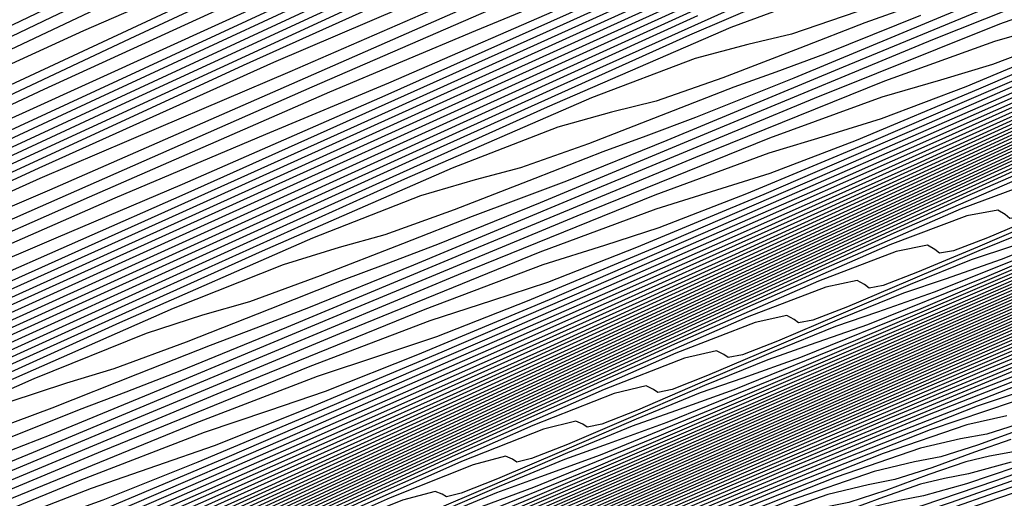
# Model space of a CAD drawing. Extents: x 3249832 to 3255657, y 13789405 to 13793316.
# Tile 491 of 656: x 3254727.08 to 3254738.05, y 13790604.4 to 13790609.73. Entities that reach past the tile are written whole.
import ezdxf

# ---------------------------------------------------------------- set-up
doc = ezdxf.new("R2010")
doc.units = 0
doc.header["$LTSCALE"] = 100
doc.header["$MEASUREMENT"] = 0
for name, color, linetype in [('GRATIO_CON', 10, 'CONTINUOUS'), ('GRATIO_ICON', 7, 'CONTINUOUS'), ('TARGETS_EAST', 7, 'CONTINUOUS')]:
    doc.layers.add(name, color=color, linetype=linetype)

# ---------------------------------------------------------------- blocks, each defined once
blk = doc.blocks.new('Gratio_032316_contours')
at = {"layer": 'GRATIO_CON', "color": 1, "linetype": 'Continuous', "flags": 128}
for points in [[(3254745.518, 13790618.209), (3254744.041, 13790617.601), (3254742.054, 13790616.759), (3254737.875, 13790614.844), (3254730.535, 13790611.368), (3254721.907, 13790607.239), (3254714.577, 13790603.715), (3254710.482, 13790601.743), (3254708.974, 13790601.014), (3254708.758, 13790600.91), (3254708.756, 13790600.912), (3254708.754, 13790600.914), (3254708.754, 13790600.911), (3254708.713, 13790600.878), (3254708.405, 13790600.701), (3254707.558, 13790600.246), (3254706.037, 13790599.446), (3254704.243, 13790598.509), (3254702.718, 13790597.71), (3254701.738, 13790597.191), (3254700.539, 13790596.561), (3254698.093, 13790595.294), (3254693.648, 13790593.006), (3254687.553, 13790589.877)], [(3254745.972, 13790618.248), (3254743.101, 13790616.917), (3254740.663, 13790615.807), (3254739.107, 13790615.147), (3254737.299, 13790614.376), (3254733.709, 13790612.731), (3254727.431, 13790609.757), (3254720.053, 13790606.225), (3254713.785, 13790603.209), (3254710.284, 13790601.518), (3254708.997, 13790600.89), (3254708.815, 13790600.795), (3254708.815, 13790600.794), (3254708.815, 13790600.791), (3254708.818, 13790600.783), (3254708.689, 13790600.695), (3254707.74, 13790600.18), (3254705.147, 13790598.825), (3254700.333, 13790596.341), (3254693.72, 13790592.943), (3254685.978, 13790588.972)], [(3254729.543, 13790610.617), (3254724.328, 13790608.147), (3254718.198, 13790605.211), (3254712.992, 13790602.703), (3254710.086, 13790601.293), (3254709.019, 13790600.765), (3254708.871, 13790600.682), (3254708.872, 13790600.677), (3254708.873, 13790600.674), (3254708.875, 13790600.67), (3254708.879, 13790600.661), (3254708.883, 13790600.65), (3254708.888, 13790600.64), (3254708.788, 13790600.581), (3254708.071, 13790600.21), (3254706.125, 13790599.209), (3254702.466, 13790597.33), (3254697.136, 13790594.595), (3254690.308, 13790591.095)], [(3254745.468, 13790617.592), (3254743.166, 13790616.576), (3254741.734, 13790615.971), (3254739.996, 13790615.205), (3254737.139, 13790613.883), (3254733.794, 13790612.319), (3254730.953, 13790611.002), (3254729.238, 13790610.24), (3254727.789, 13790609.609), (3254725.378, 13790608.504), (3254721.225, 13790606.536), (3254716.344, 13790604.197), (3254712.199, 13790602.197), (3254709.888, 13790601.068), (3254709.042, 13790600.641), (3254708.926, 13790600.567), (3254708.862, 13790600.522), (3254708.387, 13790600.273), (3254707.096, 13790599.608), (3254704.596, 13790598.323), (3254700.551, 13790596.248), (3254694.638, 13790593.218), (3254686.901, 13790589.255)], [(3254747.517, 13790618.308), (3254742.252, 13790615.879), (3254737.773, 13790613.818), (3254735.155, 13790612.64), (3254733.535, 13790611.93), (3254731.564, 13790611.039), (3254728.307, 13790609.518), (3254724.488, 13790607.72), (3254721.244, 13790606.196), (3254719.369, 13790605.332), (3254718.279, 13790604.843), (3254717.046, 13790604.277), (3254715.018, 13790603.316), (3254712.634, 13790602.173), (3254710.609, 13790601.196), (3254709.48, 13790600.645), (3254709.066, 13790600.436), (3254709.01, 13790600.399), (3254708.795, 13790600.284), (3254707.285, 13790599.507), (3254703.186, 13790597.408), (3254695.851, 13790593.652), (3254687.23, 13790589.224)], [(3254729.436, 13790609.909), (3254727.348, 13790608.956), (3254723.891, 13790607.336), (3254719.834, 13790605.421), (3254716.389, 13790603.794), (3254714.434, 13790602.878), (3254713.524, 13790602.459), (3254712.881, 13790602.163), (3254711.914, 13790601.705), (3254710.778, 13790601.161), (3254709.814, 13790600.695), (3254709.276, 13790600.433), (3254709.079, 13790600.333), (3254709.052, 13790600.316), (3254709.052, 13790600.313), (3254709.052, 13790600.312), (3254709.052, 13790600.312), (3254708.856, 13790600.213), (3254707.49, 13790599.516), (3254703.787, 13790597.623), (3254697.163, 13790594.232), (3254689.378, 13790590.235)], [(3254746.079, 13790617.422), (3254741.033, 13790615.111), (3254735.112, 13790612.371), (3254730.078, 13790610.043), (3254727.148, 13790608.705), (3254725.359, 13790607.899), (3254723.208, 13790606.909), (3254719.646, 13790605.235), (3254715.464, 13790603.257), (3254711.911, 13790601.573), (3254709.751, 13790600.545), (3254707.8, 13790599.577), (3254704.389, 13790597.839), (3254698.476, 13790594.813), (3254691.527, 13790591.245)], [(3254746.169, 13790617.311), (3254743.115, 13790615.956), (3254737.791, 13790613.512), (3254731.542, 13790610.617), (3254726.23, 13790608.155), (3254723.173, 13790606.752), (3254721.51, 13790605.997), (3254719.834, 13790605.226), (3254717.132, 13790603.956), (3254713.96, 13790602.456), (3254711.266, 13790601.179), (3254709.605, 13790600.388), (3254707.978, 13790599.579), (3254704.99, 13790598.055), (3254699.788, 13790595.394), (3254693.675, 13790592.255), (3254688.492, 13790589.573)], [(3254731.307, 13790610.316), (3254724.402, 13790607.11), (3254718.535, 13790604.381), (3254715.225, 13790602.845), (3254713.81, 13790602.193), (3254713.086, 13790601.859), (3254712.105, 13790601.398), (3254710.954, 13790600.853), (3254709.975, 13790600.39), (3254709.428, 13790600.131), (3254709.226, 13790600.036), (3254709.196, 13790600.022), (3254709.195, 13790600.022), (3254709.195, 13790600.022), (3254709.194, 13790600.022), (3254709.082, 13790599.966), (3254708.303, 13790599.569), (3254706.19, 13790598.489), (3254702.412, 13790596.556), (3254697.972, 13790594.276), (3254694.207, 13790592.327), (3254692.057, 13790591.186)], [(3254734.225, 13790611.559), (3254728.065, 13790608.717), (3254720.832, 13790605.356), (3254714.688, 13790602.493), (3254711.251, 13790600.892), (3254709.961, 13790600.291), (3254709.712, 13790600.175), (3254709.59, 13790600.118), (3254709.448, 13790600.051), (3254709.326, 13790599.994), (3254709.167, 13790599.917), (3254708.51, 13790599.583), (3254706.791, 13790598.706), (3254703.724, 13790597.136), (3254700.12, 13790595.286), (3254697.065, 13790593.704), (3254695.305, 13790592.771), (3254694.238, 13790592.182), (3254692.921, 13790591.464), (3254690.703, 13790590.288)], [(3254731.85, 13790610.368), (3254726.153, 13790607.739), (3254719.464, 13790604.63), (3254713.781, 13790601.982), (3254710.606, 13790600.502), (3254709.436, 13790599.957), (3254709.269, 13790599.879), (3254709.269, 13790599.878), (3254709.269, 13790599.877), (3254709.269, 13790599.876), (3254709.269, 13790599.875), (3254709.268, 13790599.875), (3254709.267, 13790599.875), (3254709.196, 13790599.841), (3254708.71, 13790599.594), (3254707.392, 13790598.922), (3254705.037, 13790597.717), (3254702.269, 13790596.296), (3254699.922, 13790595.081), (3254698.552, 13790594.355), (3254697.605, 13790593.836), (3254696.249, 13790593.105), (3254693.927, 13790591.879), (3254691.192, 13790590.445)], [(3254732.511, 13790610.548), (3254729.571, 13790609.222), (3254724.458, 13790606.862), (3254718.454, 13790604.072), (3254713.354, 13790601.696), (3254710.503, 13790600.368), (3254709.453, 13790599.879), (3254709.303, 13790599.809), (3254709.303, 13790599.807), (3254709.303, 13790599.805), (3254709.303, 13790599.803), (3254709.254, 13790599.779), (3254708.913, 13790599.607), (3254707.993, 13790599.138), (3254706.349, 13790598.298), (3254704.417, 13790597.306), (3254702.779, 13790596.459), (3254701.8, 13790595.939), (3254700.973, 13790595.491), (3254699.576, 13790594.745), (3254697.15, 13790593.47), (3254694.295, 13790591.975), (3254691.874, 13790590.704)], [(3254732.482, 13790610.196), (3254730.09, 13790609.151), (3254728.625, 13790608.529), (3254727.302, 13790607.961), (3254725.014, 13790606.929)], [(3254732.815, 13790610.207), (3254729.895, 13790608.921), (3254727.413, 13790607.833), (3254725.917, 13790607.192), (3254724.698, 13790606.668), (3254722.735, 13790605.783), (3254719.373, 13790604.231), (3254715.425, 13790602.397), (3254712.071, 13790600.835), (3254710.195, 13790599.964), (3254709.503, 13790599.644), (3254709.403, 13790599.599), (3254709.336, 13790599.564), (3254708.874, 13790599.32), (3254707.618, 13790598.662), (3254705.37, 13790597.488), (3254702.727, 13790596.108), (3254700.485, 13790594.935), (3254699.192, 13790594.252), (3254698.402, 13790593.827), (3254697.426, 13790593.3), (3254695.783, 13790592.42), (3254693.846, 13790591.379), (3254692.2, 13790590.481)], [(3254732.922, 13790610.108), (3254730.335, 13790608.981), (3254727.308, 13790607.647), (3254724.736, 13790606.515)], [(3254733.487, 13790610.159), (3254732.158, 13790609.61), (3254730.532, 13790608.925), (3254727.855, 13790607.756), (3254724.722, 13790606.372)], [(3254735.051, 13790610.632), (3254731.15, 13790608.884), (3254728.89, 13790607.894), (3254727.48, 13790607.298), (3254725.751, 13790606.559)], [(3254737.92, 13790611.842), (3254732.946, 13790609.594), (3254728.92, 13790607.787), (3254726.592, 13790606.761)], [(3254747.334, 13790616.01), (3254744.705, 13790614.839), (3254740.908, 13790613.114), (3254735.971, 13790610.875), (3254730.841, 13790608.555), (3254726.691, 13790606.689), (3254724.297, 13790605.63), (3254722.836, 13790605.001), (3254721.083, 13790604.244), (3254718.189, 13790602.967), (3254714.794, 13790601.458), (3254711.912, 13790600.172), (3254710.284, 13790599.439), (3254709.561, 13790599.099), (3254709.122, 13790598.867), (3254708.485, 13790598.524), (3254707.735, 13790598.123), (3254707.098, 13790597.78), (3254706.621, 13790597.518), (3254705.633, 13790596.976), (3254703.29, 13790595.698), (3254699.129, 13790593.436), (3254694.238, 13790590.771), (3254690.091, 13790588.492)], [(3254745.731, 13790615.202), (3254743.023, 13790613.993), (3254739.11, 13790612.216), (3254734.022, 13790609.907), (3254728.736, 13790607.516), (3254724.462, 13790605.592), (3254722.016, 13790604.505), (3254720.635, 13790603.907), (3254719.16, 13790603.269), (3254716.764, 13790602.212), (3254713.953, 13790600.964), (3254711.566, 13790599.899), (3254710.23, 13790599.301), (3254709.719, 13790599.069), (3254709.595, 13790599.006), (3254709.498, 13790598.953), (3254709.383, 13790598.892), (3254709.286, 13790598.839), (3254709.106, 13790598.741), (3254708.203, 13790598.25), (3254705.804, 13790596.948), (3254701.517, 13790594.621), (3254696.477, 13790591.877), (3254692.202, 13790589.532)], [(3254735.513, 13790610.418), (3254730.124, 13790607.973), (3254724.526, 13790605.439), (3254720.003, 13790603.397), (3254717.454, 13790602.255), (3254716.235, 13790601.719), (3254715.314, 13790601.319), (3254713.914, 13790600.702), (3254712.272, 13790599.973), (3254710.876, 13790599.353), (3254710.096, 13790599.006), (3254709.807, 13790598.879), (3254709.764, 13790598.863), (3254709.657, 13790598.809), (3254708.923, 13790598.414), (3254706.933, 13790597.339), (3254703.374, 13790595.409), (3254699.192, 13790593.134), (3254695.646, 13790591.188), (3254693.677, 13790590.081), (3254692.966, 13790589.647), (3254692.876, 13790589.552), (3254692.837, 13790589.496), (3254692.536, 13790589.31)], [(3254737.976, 13790611.456), (3254733.715, 13790609.52), (3254728.175, 13790607.006), (3254722.421, 13790604.4)], [(3254736.294, 13790610.61), (3254731.917, 13790608.621), (3254726.226, 13790606.039)], [(3254734.634, 13790609.775), (3254730.193, 13790607.756), (3254724.446, 13790605.148)], [(3254736.56, 13790610.427), (3254734.544, 13790609.559), (3254731.503, 13790608.189), (3254727.385, 13790606.316), (3254722.329, 13790604.02)], [(3254736.136, 13790610.066), (3254735.006, 13790609.644), (3254732.956, 13790608.757), (3254729.937, 13790607.396), (3254725.981, 13790605.596)], [(3254736.409, 13790609.82), (3254735.682, 13790609.571), (3254735.196, 13790609.457), (3254734.606, 13790609.3), (3254733.452, 13790608.861), (3254731.368, 13790607.956), (3254728.372, 13790606.603), (3254724.577, 13790604.876)], [(3254736.957, 13790609.863), (3254736.499, 13790609.698), (3254735.773, 13790609.416), (3254734.914, 13790609.084), (3254734.172, 13790608.826), (3254733.676, 13790608.702), (3254733.076, 13790608.534), (3254731.898, 13790608.078), (3254729.78, 13790607.154), (3254726.806, 13790605.811)], [(3254737.629, 13790609.881), (3254735.706, 13790609.082), (3254734.61, 13790608.641), (3254734.059, 13790608.436), (3254733.58, 13790608.26), (3254732.821, 13790607.962), (3254731.923, 13790607.612), (3254731.15, 13790607.334), (3254730.638, 13790607.193), (3254730.016, 13790607.002), (3254728.789, 13790606.513), (3254726.603, 13790605.551)], [(3254738.576, 13790610.163), (3254736.258, 13790609.204), (3254734.293, 13790608.387), (3254733.173, 13790607.934), (3254732.61, 13790607.722), (3254732.12, 13790607.54), (3254731.345, 13790607.235), (3254730.428, 13790606.876), (3254729.639, 13790606.589), (3254729.118, 13790606.438), (3254728.487, 13790606.236), (3254727.235, 13790605.73), (3254725.015, 13790604.75)], [(3254739.281, 13790610.319), (3254737.254, 13790609.508), (3254734.886, 13790608.527), (3254732.88, 13790607.692), (3254731.736, 13790607.227), (3254731.161, 13790607.009), (3254730.66, 13790606.821), (3254729.868, 13790606.508), (3254728.933, 13790606.139), (3254728.129, 13790605.843), (3254727.599, 13790605.683), (3254726.957, 13790605.469)], [(3254739.204, 13790610.113), (3254738, 13790609.683), (3254735.932, 13790608.853), (3254733.515, 13790607.851), (3254731.467, 13790606.996), (3254730.299, 13790606.521), (3254729.712, 13790606.295), (3254729.201, 13790606.102), (3254728.392, 13790605.781), (3254727.438, 13790605.403), (3254726.618, 13790605.098)], [(3254740.16, 13790610.13), (3254738.845, 13790609.584), (3254737.92, 13790609.233), (3254737.341, 13790609.06), (3254736.686, 13790608.868), (3254735.437, 13790608.411), (3254733.288, 13790607.543), (3254730.773, 13790606.497), (3254728.641, 13790605.606), (3254727.425, 13790605.107), (3254726.814, 13790604.868)], [(3254740.65, 13790610.269), (3254738.963, 13790609.544), (3254737.622, 13790608.986), (3254736.681, 13790608.626), (3254736.093, 13790608.446), (3254735.428, 13790608.245), (3254734.156, 13790607.776), (3254731.965, 13790606.888), (3254729.402, 13790605.82), (3254727.228, 13790604.91), (3254725.988, 13790604.4)], [(3254741.512, 13790610.581), (3254739.486, 13790609.697), (3254737.766, 13790608.958), (3254736.4, 13790608.388), (3254735.441, 13790608.019), (3254734.845, 13790607.831), (3254734.169, 13790607.622), (3254732.875, 13790607.14), (3254730.643, 13790606.233), (3254728.031, 13790605.144), (3254725.815, 13790604.215)], [(3254740.386, 13790610.026), (3254738.322, 13790609.125), (3254736.569, 13790608.371), (3254735.178, 13790607.79), (3254734.202, 13790607.412), (3254733.596, 13790607.217), (3254732.91, 13790606.999), (3254731.594, 13790606.504), (3254729.321, 13790605.578), (3254726.66, 13790604.467)], [(3254740.571, 13790609.994), (3254738.134, 13790608.915), (3254735.993, 13790607.98), (3254734.175, 13790607.198), (3254732.733, 13790606.594), (3254731.724, 13790606.197), (3254731.099, 13790605.988), (3254730.393, 13790605.754), (3254729.032, 13790605.233), (3254726.677, 13790604.268)], [(3254742.249, 13790610.699), (3254739.489, 13790609.458), (3254737.008, 13790608.359), (3254734.829, 13790607.408), (3254732.979, 13790606.612), (3254731.511, 13790605.996), (3254730.484, 13790605.59), (3254729.851, 13790605.374), (3254729.134, 13790605.131), (3254727.751, 13790604.597), (3254725.354, 13790603.612)], [(3254741.215, 13790610.184), (3254738.407, 13790608.921), (3254735.882, 13790607.804), (3254733.664, 13790606.836), (3254731.782, 13790606.026), (3254730.289, 13790605.399), (3254729.245, 13790604.983), (3254728.602, 13790604.759), (3254727.875, 13790604.508), (3254726.469, 13790603.961)], [(3254743.261, 13790611.076), (3254740.181, 13790609.67), (3254737.324, 13790608.385), (3254734.756, 13790607.248), (3254732.5, 13790606.263), (3254730.585, 13790605.439), (3254729.066, 13790604.801), (3254728.006, 13790604.376), (3254727.354, 13790604.145), (3254726.616, 13790603.885)], [(3254741.299, 13790610.096), (3254738.114, 13790608.641), (3254735.16, 13790607.313), (3254732.504, 13790606.137), (3254730.171, 13790605.119), (3254728.191, 13790604.266), (3254726.622, 13790603.605)], [(3254743.544, 13790611.093), (3254740.317, 13790609.605), (3254737.08, 13790608.127), (3254734.077, 13790606.777), (3254731.378, 13790605.582), (3254729.007, 13790604.547), (3254726.994, 13790603.68)], [(3254742.615, 13790610.627), (3254739.336, 13790609.115), (3254736.046, 13790607.612), (3254732.995, 13790606.24), (3254730.252, 13790605.026), (3254727.842, 13790603.974), (3254725.797, 13790603.094)], [(3254741.686, 13790610.16), (3254738.354, 13790608.624), (3254735.012, 13790607.098), (3254731.913, 13790605.704), (3254729.126, 13790604.47), (3254726.678, 13790603.402)], [(3254742.945, 13790610.672), (3254739.827, 13790609.227), (3254736.391, 13790607.643), (3254732.945, 13790606.069), (3254729.748, 13790604.632), (3254726.874, 13790603.359)], [(3254742.063, 13790610.228), (3254738.898, 13790608.761), (3254735.41, 13790607.153), (3254731.911, 13790605.555), (3254728.665, 13790604.096), (3254725.748, 13790602.804)], [(3254741.181, 13790609.783), (3254737.969, 13790608.295), (3254734.428, 13790606.662), (3254730.877, 13790605.041), (3254727.583, 13790603.559), (3254724.622, 13790602.248)], [(3254742.958, 13790610.569), (3254740.299, 13790609.339), (3254737.04, 13790607.828), (3254733.447, 13790606.172), (3254729.843, 13790604.526), (3254726.501, 13790603.023)], [(3254743.336, 13790610.655), (3254741.271, 13790609.716), (3254738.535, 13790608.45), (3254735.181, 13790606.896), (3254731.484, 13790605.191), (3254727.776, 13790603.498), (3254724.336, 13790601.951)], [(3254742.522, 13790610.242), (3254740.428, 13790609.29), (3254737.653, 13790608.005), (3254734.252, 13790606.429), (3254730.503, 13790604.701), (3254726.742, 13790602.983)], [(3254741.707, 13790609.829), (3254739.585, 13790608.863), (3254736.772, 13790607.561), (3254733.323, 13790605.963), (3254729.521, 13790604.21), (3254725.708, 13790602.469)], [(3254742.346, 13790610.04), (3254740.893, 13790609.417), (3254738.741, 13790608.437), (3254735.89, 13790607.116), (3254732.393, 13790605.496), (3254728.54, 13790603.72), (3254724.674, 13790601.954)], [(3254743.16, 13790609.858), (3254742.548, 13790609.603), (3254742.193, 13790609.474), (3254742.041, 13790609.457), (3254741.985, 13790609.508), (3254741.898, 13790609.571), (3254741.567, 13790609.525), (3254740.754, 13790609.235), (3254739.264, 13790608.592), (3254737.055, 13790607.584), (3254734.126, 13790606.227), (3254730.535, 13790604.564), (3254726.577, 13790602.739)], [(3254743.111, 13790609.783), (3254742.387, 13790609.478), (3254741.768, 13790609.219), (3254741.409, 13790609.088), (3254741.255, 13790609.069), (3254741.2, 13790609.119), (3254741.115, 13790609.179), (3254740.781, 13790609.129), (3254739.959, 13790608.833), (3254738.449, 13790608.179), (3254736.212, 13790607.157), (3254733.244, 13790605.783), (3254729.608, 13790604.098), (3254725.614, 13790602.257)], [(3254743.401, 13790609.781), (3254742.976, 13790609.653), (3254742.348, 13790609.408), (3254741.615, 13790609.099), (3254740.988, 13790608.835), (3254740.625, 13790608.702), (3254740.47, 13790608.681), (3254740.416, 13790608.729), (3254740.331, 13790608.787), (3254739.994, 13790608.733), (3254739.163, 13790608.43), (3254737.635, 13790607.766), (3254735.368, 13790606.731), (3254732.362, 13790605.339), (3254728.686, 13790603.635), (3254724.692, 13790601.792)], [(3254744.425, 13790610.062), (3254743.228, 13790609.598), (3254742.65, 13790609.414), (3254742.22, 13790609.282), (3254741.584, 13790609.033), (3254740.842, 13790608.719), (3254740.208, 13790608.452), (3254739.841, 13790608.316), (3254739.685, 13790608.293), (3254739.632, 13790608.339), (3254739.547, 13790608.395), (3254739.208, 13790608.337), (3254738.368, 13790608.027), (3254736.82, 13790607.354), (3254734.525, 13790606.305), (3254731.48, 13790604.894), (3254727.764, 13790603.172), (3254723.77, 13790601.328)], [(3254745.127, 13790610.266), (3254742.965, 13790609.352), (3254741.739, 13790608.872), (3254741.147, 13790608.679), (3254740.709, 13790608.54), (3254740.057, 13790608.282), (3254739.297, 13790607.959), (3254738.647, 13790607.684), (3254738.272, 13790607.543), (3254738.115, 13790607.517), (3254738.063, 13790607.56), (3254737.98, 13790607.611), (3254737.635, 13790607.545), (3254736.776, 13790607.222), (3254735.192, 13790606.528), (3254732.838, 13790605.452), (3254729.716, 13790604.005), (3254725.92, 13790602.246)], [(3254744.424, 13790609.923), (3254742.234, 13790608.997), (3254740.994, 13790608.509), (3254740.396, 13790608.312), (3254739.953, 13790608.169), (3254739.294, 13790607.907), (3254738.524, 13790607.579), (3254737.867, 13790607.3), (3254737.488, 13790607.157), (3254737.33, 13790607.129), (3254737.279, 13790607.171), (3254737.196, 13790607.219), (3254736.849, 13790607.149), (3254735.981, 13790606.82), (3254734.377, 13790606.116), (3254731.995, 13790605.025), (3254728.835, 13790603.561), (3254724.999, 13790601.783)], [(3254746.473, 13790610.774), (3254743.72, 13790609.581), (3254741.504, 13790608.642), (3254740.25, 13790608.147), (3254739.645, 13790607.944), (3254739.197, 13790607.798), (3254738.53, 13790607.531), (3254737.752, 13790607.199), (3254737.086, 13790606.917), (3254736.704, 13790606.771), (3254736.545, 13790606.741), (3254736.494, 13790606.781), (3254736.412, 13790606.827), (3254736.063, 13790606.753), (3254735.185, 13790606.417), (3254733.563, 13790605.703), (3254731.152, 13790604.599), (3254727.953, 13790603.116), (3254724.077, 13790601.319)], [(3254745.802, 13790610.446), (3254743.016, 13790609.238), (3254740.774, 13790608.287), (3254739.505, 13790607.784), (3254738.894, 13790607.577), (3254738.441, 13790607.427), (3254737.767, 13790607.156), (3254736.979, 13790606.82), (3254736.306, 13790606.533), (3254735.92, 13790606.385), (3254735.76, 13790606.353), (3254735.71, 13790606.392), (3254735.629, 13790606.435), (3254735.277, 13790606.357), (3254734.39, 13790606.015), (3254732.748, 13790605.291), (3254730.308, 13790604.172), (3254727.071, 13790602.672)], [(3254744.461, 13790609.79), (3254741.609, 13790608.552), (3254739.314, 13790607.576), (3254738.016, 13790607.058), (3254737.392, 13790606.842), (3254736.929, 13790606.685), (3254736.24, 13790606.406), (3254735.434, 13790606.06), (3254734.746, 13790605.766), (3254734.351, 13790605.612), (3254734.19, 13790605.578), (3254734.141, 13790605.612), (3254734.061, 13790605.651), (3254733.704, 13790605.565), (3254732.799, 13790605.209), (3254731.119, 13790604.465), (3254728.622, 13790603.319), (3254725.307, 13790601.783)], [(3254746.603, 13790610.693), (3254743.79, 13790609.462), (3254740.905, 13790608.21), (3254738.584, 13790607.221), (3254737.271, 13790606.695), (3254736.641, 13790606.474), (3254736.173, 13790606.314), (3254735.476, 13790606.03), (3254734.661, 13790605.68), (3254733.965, 13790605.382), (3254733.567, 13790605.226), (3254733.405, 13790605.19), (3254733.357, 13790605.223), (3254733.278, 13790605.259), (3254732.918, 13790605.169), (3254732.003, 13790604.807), (3254730.31, 13790604.055), (3254727.821, 13790602.912), (3254724.567, 13790601.405)], [(3254745.964, 13790610.38), (3254743.12, 13790609.134), (3254740.201, 13790607.867), (3254737.854, 13790606.866), (3254736.527, 13790606.332), (3254735.89, 13790606.107), (3254735.418, 13790605.943), (3254734.713, 13790605.655), (3254733.888, 13790605.3), (3254733.185, 13790604.998), (3254732.783, 13790604.84), (3254732.619, 13790604.802), (3254732.573, 13790604.833), (3254732.494, 13790604.867), (3254732.132, 13790604.773), (3254731.207, 13790604.404), (3254729.502, 13790603.646), (3254727.029, 13790602.51)], [(3254745.326, 13790610.066), (3254742.449, 13790608.807), (3254739.497, 13790607.524), (3254737.123, 13790606.511), (3254735.782, 13790605.969), (3254735.139, 13790605.739), (3254734.662, 13790605.572), (3254733.949, 13790605.28), (3254733.116, 13790604.921), (3254732.405, 13790604.615), (3254731.998, 13790604.454), (3254731.834, 13790604.414), (3254731.788, 13790604.444), (3254731.71, 13790604.475), (3254731.345, 13790604.377), (3254730.412, 13790604.002), (3254728.694, 13790603.236), (3254726.238, 13790602.108)], [(3254746.407, 13790610.473), (3254744.05, 13790609.438), (3254741.108, 13790608.151), (3254738.09, 13790606.839), (3254735.663, 13790605.801), (3254734.293, 13790605.243), (3254733.636, 13790605.004), (3254733.15, 13790604.83), (3254732.422, 13790604.529), (3254731.571, 13790604.161), (3254730.844, 13790603.847), (3254730.43, 13790603.681), (3254730.264, 13790603.638), (3254730.22, 13790603.664), (3254730.143, 13790603.691), (3254729.773, 13790603.585), (3254728.821, 13790603.196), (3254727.078, 13790602.417)], [(3254745.794, 13790610.171), (3254743.411, 13790609.125), (3254740.437, 13790607.823), (3254737.386, 13790606.496), (3254734.933, 13790605.446), (3254733.548, 13790604.88), (3254732.885, 13790604.637), (3254732.394, 13790604.459), (3254731.659, 13790604.154), (3254730.798, 13790603.781), (3254730.064, 13790603.464), (3254729.646, 13790603.295), (3254729.479, 13790603.25), (3254729.435, 13790603.275), (3254729.359, 13790603.299), (3254728.986, 13790603.189), (3254728.025, 13790602.794), (3254726.27, 13790602.007)], [(3254745.182, 13790609.869), (3254742.773, 13790608.811), (3254739.766, 13790607.495), (3254736.682, 13790606.153), (3254734.203, 13790605.091), (3254732.804, 13790604.518), (3254732.134, 13790604.27), (3254731.638, 13790604.088), (3254730.895, 13790603.779), (3254730.025, 13790603.401), (3254729.284, 13790603.08), (3254728.862, 13790602.909), (3254728.694, 13790602.862), (3254728.651, 13790602.885), (3254728.576, 13790602.907), (3254728.2, 13790602.793), (3254727.229, 13790602.391), (3254725.462, 13790601.598)], [(3254746.524, 13790610.422), (3254744.57, 13790609.566), (3254742.135, 13790608.497), (3254739.096, 13790607.167), (3254735.979, 13790605.81), (3254733.473, 13790604.735), (3254732.059, 13790604.155), (3254731.383, 13790603.902), (3254730.883, 13790603.717), (3254730.132, 13790603.403), (3254729.253, 13790603.022), (3254728.503, 13790602.696), (3254728.077, 13790602.522), (3254727.909, 13790602.474), (3254727.867, 13790602.496), (3254727.792, 13790602.516), (3254727.414, 13790602.397), (3254726.434, 13790601.989)], [(3254745.342, 13790609.836), (3254743.345, 13790608.961), (3254740.858, 13790607.87), (3254737.755, 13790606.511), (3254734.571, 13790605.125), (3254732.013, 13790604.025), (3254730.57, 13790603.429), (3254729.881, 13790603.167), (3254729.371, 13790602.975), (3254728.605, 13790602.653), (3254727.707, 13790602.262), (3254726.943, 13790601.929)], [(3254744.75, 13790609.542), (3254742.733, 13790608.659), (3254740.22, 13790607.556), (3254737.084, 13790606.183), (3254733.867, 13790604.782), (3254731.282, 13790603.67), (3254729.825, 13790603.066), (3254729.13, 13790602.8), (3254728.615, 13790602.604), (3254727.841, 13790602.278), (3254726.935, 13790601.882)], [(3254745.996, 13790610.045), (3254744.159, 13790609.249), (3254742.121, 13790608.357), (3254739.582, 13790607.242), (3254736.413, 13790605.855), (3254733.164, 13790604.439), (3254730.552, 13790603.315), (3254729.08, 13790602.703), (3254728.379, 13790602.432), (3254727.859, 13790602.233), (3254727.078, 13790601.902)], [(3254745.423, 13790609.76), (3254743.567, 13790608.956), (3254741.508, 13790608.054), (3254738.944, 13790606.929), (3254735.743, 13790605.527), (3254732.46, 13790604.096), (3254729.822, 13790602.96), (3254728.336, 13790602.34), (3254727.627, 13790602.065), (3254727.103, 13790601.862), (3254726.314, 13790601.527)], [(3254746.18, 13790609.997), (3254744.278, 13790609.189), (3254742.384, 13790608.37), (3254740.284, 13790607.45), (3254737.667, 13790606.301), (3254734.401, 13790604.871), (3254731.052, 13790603.411), (3254728.362, 13790602.25), (3254726.847, 13790601.614)], [(3254745.626, 13790609.72), (3254743.705, 13790608.904), (3254741.793, 13790608.076), (3254739.671, 13790607.147), (3254737.029, 13790605.987), (3254733.731, 13790604.543), (3254730.349, 13790603.068), (3254727.632, 13790601.894), (3254726.102, 13790601.251)], [(3254745.072, 13790609.443), (3254743.133, 13790608.619), (3254741.201, 13790607.783), (3254739.059, 13790606.845), (3254736.391, 13790605.674), (3254733.06, 13790604.215), (3254729.645, 13790602.725), (3254726.902, 13790601.539)], [(3254746.321, 13790609.904), (3254744.519, 13790609.166), (3254742.56, 13790608.334), (3254740.61, 13790607.49), (3254738.447, 13790606.543), (3254735.752, 13790605.36), (3254732.389, 13790603.887), (3254728.941, 13790602.383), (3254726.171, 13790601.184)], [(3254745.247, 13790609.365), (3254743.411, 13790608.612), (3254741.415, 13790607.764), (3254739.427, 13790606.903), (3254737.222, 13790605.938), (3254734.476, 13790604.732), (3254731.048, 13790603.231), (3254727.534, 13790601.697), (3254724.711, 13790600.474)], [(3254746.133, 13790609.637), (3254744.711, 13790609.096), (3254742.857, 13790608.335), (3254740.842, 13790607.479), (3254738.836, 13790606.61), (3254736.61, 13790605.636), (3254733.838, 13790604.419), (3254730.377, 13790602.903), (3254726.83, 13790601.354)], [(3254745.609, 13790609.374), (3254744.174, 13790608.826), (3254742.303, 13790608.058), (3254740.27, 13790607.194), (3254738.244, 13790606.317), (3254735.998, 13790605.333), (3254733.199, 13790604.105), (3254729.707, 13790602.575), (3254726.126, 13790601.012)], [(3254745.085, 13790609.11), (3254743.637, 13790608.557), (3254741.75, 13790607.781), (3254739.697, 13790606.909), (3254737.653, 13790606.024), (3254735.385, 13790605.031), (3254732.561, 13790603.791), (3254729.036, 13790602.247), (3254725.422, 13790600.669)], [(3254744.878, 13790608.844), (3254744.037, 13790608.584), (3254742.564, 13790608.018), (3254740.642, 13790607.226), (3254738.552, 13790606.339), (3254736.47, 13790605.437), (3254734.161, 13790604.426), (3254731.285, 13790603.164), (3254727.695, 13790601.591), (3254724.015, 13790599.983)], [(3254744.771, 13790608.65), (3254744.361, 13790608.584), (3254743.513, 13790608.32), (3254742.027, 13790607.748), (3254740.088, 13790606.949), (3254737.979, 13790606.053), (3254735.879, 13790605.144), (3254733.549, 13790604.124), (3254730.647, 13790602.85), (3254727.024, 13790601.263)], [(3254744.903, 13790608.523), (3254744.532, 13790608.419), (3254744.257, 13790608.394), (3254743.843, 13790608.325), (3254742.99, 13790608.057), (3254741.491, 13790607.479), (3254739.534, 13790606.672), (3254737.406, 13790605.768), (3254735.287, 13790604.851), (3254732.936, 13790603.822), (3254730.008, 13790602.536), (3254726.354, 13790600.935)], [(3254744.82, 13790608.418), (3254744.392, 13790608.27), (3254744.019, 13790608.165), (3254743.742, 13790608.137), (3254743.326, 13790608.066), (3254742.466, 13790607.794), (3254740.954, 13790607.209), (3254738.981, 13790606.395), (3254736.834, 13790605.483), (3254734.696, 13790604.558), (3254732.324, 13790603.519), (3254729.37, 13790602.222), (3254725.683, 13790600.607)], [(3254745.104, 13790608.207), (3254744.672, 13790608.105), (3254744.424, 13790608.078), (3254744.178, 13790608.037), (3254743.805, 13790607.917), (3254743.371, 13790607.766), (3254742.992, 13790607.657), (3254742.712, 13790607.625), (3254742.291, 13790607.548), (3254741.418, 13790607.267), (3254739.881, 13790606.67), (3254737.873, 13790605.841), (3254735.688, 13790604.913), (3254733.513, 13790603.971), (3254731.099, 13790602.915), (3254728.094, 13790601.595), (3254724.342, 13790599.951)], [(3254745.336, 13790608.201), (3254744.606, 13790607.964), (3254744.171, 13790607.86), (3254743.921, 13790607.831), (3254743.674, 13790607.788), (3254743.298, 13790607.667), (3254742.861, 13790607.514), (3254742.479, 13790607.402), (3254742.198, 13790607.368), (3254741.774, 13790607.289), (3254740.894, 13790607.004), (3254739.344, 13790606.401), (3254737.319, 13790605.564), (3254735.116, 13790604.628), (3254732.921, 13790603.678), (3254730.487, 13790602.612), (3254727.455, 13790601.281), (3254723.671, 13790599.623)], [(3254744.844, 13790607.961), (3254744.108, 13790607.721), (3254743.67, 13790607.614), (3254743.418, 13790607.584), (3254743.17, 13790607.54), (3254742.791, 13790607.416), (3254742.35, 13790607.261), (3254741.966, 13790607.148), (3254741.683, 13790607.112), (3254741.257, 13790607.03), (3254740.37, 13790606.74), (3254738.807, 13790606.131), (3254736.765, 13790605.287), (3254734.543, 13790604.343), (3254732.33, 13790603.385), (3254729.875, 13790602.31), (3254726.817, 13790600.967)], [(3254745.219, 13790608.018), (3254744.352, 13790607.72), (3254743.61, 13790607.478), (3254743.169, 13790607.369), (3254742.916, 13790607.337), (3254742.666, 13790607.291), (3254742.284, 13790607.166), (3254741.84, 13790607.009), (3254741.452, 13790606.894), (3254741.168, 13790606.856), (3254740.74, 13790606.771), (3254739.846, 13790606.477), (3254738.271, 13790605.862), (3254736.211, 13790605.01), (3254733.97, 13790604.058), (3254731.738, 13790603.092), (3254729.263, 13790602.008), (3254726.179, 13790600.654)], [(3254745.004, 13790607.788), (3254744.249, 13790607.543), (3254743.367, 13790607.239), (3254742.613, 13790606.991), (3254742.166, 13790606.878), (3254741.91, 13790606.843), (3254741.657, 13790606.794), (3254741.27, 13790606.665), (3254740.819, 13790606.504), (3254740.426, 13790606.386), (3254740.139, 13790606.343), (3254739.705, 13790606.253), (3254738.798, 13790605.951), (3254737.197, 13790605.323), (3254735.104, 13790604.456), (3254732.825, 13790603.488), (3254730.56, 13790602.507), (3254728.075, 13790601.419), (3254725.027, 13790600.081)], [(3254744.969, 13790607.655), (3254744.525, 13790607.554), (3254743.763, 13790607.306), (3254742.875, 13790606.999), (3254742.115, 13790606.748), (3254741.665, 13790606.633), (3254741.407, 13790606.596), (3254741.153, 13790606.545), (3254740.763, 13790606.415), (3254740.308, 13790606.252), (3254739.913, 13790606.131), (3254739.624, 13790606.087), (3254739.188, 13790605.993), (3254738.274, 13790605.687), (3254736.661, 13790605.053), (3254734.55, 13790604.179), (3254732.252, 13790603.203), (3254729.973, 13790602.216), (3254727.5, 13790601.133), (3254724.517, 13790599.823)], [(3254744.777, 13790607.299), (3254744.691, 13790607.4), (3254744.493, 13790607.423), (3254744.045, 13790607.319), (3254743.278, 13790607.068), (3254742.383, 13790606.758), (3254741.617, 13790606.505), (3254741.163, 13790606.388), (3254740.905, 13790606.349), (3254740.649, 13790606.297), (3254740.256, 13790606.165), (3254739.798, 13790606), (3254739.399, 13790605.877), (3254739.109, 13790605.83), (3254738.67, 13790605.734), (3254737.75, 13790605.424), (3254736.124, 13790604.784), (3254733.996, 13790603.902), (3254731.68, 13790602.918), (3254729.387, 13790601.925), (3254726.926, 13790600.847)], [(3254738.153, 13790605.475), (3254737.227, 13790605.161), (3254735.587, 13790604.514), (3254733.442, 13790603.625), (3254731.107, 13790602.632), (3254728.8, 13790601.634), (3254726.352, 13790600.562)], [(3254738.266, 13790605.243), (3254737.859, 13790605.114), (3254737.565, 13790605.061), (3254737.119, 13790604.957), (3254736.179, 13790604.634), (3254734.514, 13790603.975), (3254732.335, 13790603.071), (3254729.962, 13790602.062), (3254727.627, 13790601.051), (3254725.203, 13790599.99)], [(3254738.227, 13790605.163), (3254737.755, 13790604.991), (3254737.346, 13790604.86), (3254737.05, 13790604.805), (3254736.601, 13790604.698), (3254735.655, 13790604.371), (3254733.977, 13790603.706), (3254731.781, 13790602.794), (3254729.389, 13790601.777), (3254727.04, 13790600.76)], [(3254738.127, 13790605.054), (3254737.72, 13790604.913), (3254737.245, 13790604.739), (3254736.833, 13790604.606), (3254736.535, 13790604.549), (3254736.084, 13790604.439), (3254735.131, 13790604.107), (3254733.441, 13790603.437), (3254731.227, 13790602.517), (3254728.817, 13790601.492), (3254726.453, 13790600.469)], [(3254738.156, 13790604.916), (3254737.888, 13790604.867), (3254737.623, 13790604.805), (3254737.213, 13790604.663), (3254736.734, 13790604.486), (3254736.32, 13790604.352), (3254736.021, 13790604.292), (3254735.567, 13790604.18), (3254734.607, 13790603.844), (3254732.904, 13790603.167), (3254730.673, 13790602.24), (3254728.244, 13790601.207), (3254725.866, 13790600.178)], [(3254738.445, 13790604.834), (3254737.632, 13790604.559), (3254737.153, 13790604.425), (3254736.883, 13790604.373), (3254736.615, 13790604.308), (3254736.199, 13790604.162), (3254735.713, 13790603.982), (3254735.293, 13790603.843), (3254734.991, 13790603.78), (3254734.532, 13790603.662), (3254733.559, 13790603.317), (3254731.831, 13790602.628), (3254729.566, 13790601.686), (3254727.099, 13790600.637), (3254724.693, 13790599.596)], [(3254738.912, 13790604.931), (3254737.953, 13790604.594), (3254737.134, 13790604.316), (3254736.652, 13790604.18), (3254736.38, 13790604.126), (3254736.11, 13790604.06), (3254735.692, 13790603.912), (3254735.203, 13790603.73), (3254734.78, 13790603.589), (3254734.476, 13790603.523), (3254734.015, 13790603.403), (3254733.035, 13790603.054), (3254731.294, 13790602.359), (3254729.012, 13790601.409), (3254726.526, 13790600.352)], [(3254738.426, 13790604.693), (3254737.46, 13790604.353), (3254736.636, 13790604.072), (3254736.151, 13790603.934), (3254735.877, 13790603.879), (3254735.606, 13790603.811), (3254735.184, 13790603.661), (3254734.692, 13790603.477), (3254734.267, 13790603.335), (3254733.962, 13790603.267), (3254733.497, 13790603.143), (3254732.511, 13790602.791), (3254730.757, 13790602.089), (3254728.458, 13790601.132), (3254725.953, 13790600.067)], [(3254738.774, 13790604.736), (3254737.941, 13790604.456), (3254736.968, 13790604.113), (3254736.137, 13790603.829), (3254735.649, 13790603.689), (3254735.375, 13790603.632), (3254735.102, 13790603.562), (3254734.677, 13790603.411), (3254734.182, 13790603.225), (3254733.753, 13790603.08), (3254733.447, 13790603.011), (3254732.98, 13790602.884), (3254731.987, 13790602.527), (3254730.221, 13790601.82), (3254727.904, 13790600.855), (3254725.381, 13790599.782)]]:
    blk.add_lwpolyline(points, dxfattribs=at)
at = {"layer": 'GRATIO_ICON', "color": 7, "linetype": 'Continuous', "flags": 128}
for points in [[(3254745.822, 13790617.633), (3254741.621, 13790615.705), (3254739.161, 13790614.608), (3254737.634, 13790613.95), (3254735.78, 13790613.122), (3254732.723, 13790611.701), (3254729.141, 13790610.019), (3254726.099, 13790608.599), (3254724.303, 13790607.786), (3254723.034, 13790607.226), (3254721.212, 13790606.39), (3254718.121, 13790604.926), (3254714.489, 13790603.185), (3254711.404, 13790601.696), (3254709.684, 13790600.857), (3254709.054, 13790600.538), (3254708.968, 13790600.483), (3254708.937, 13790600.458), (3254708.704, 13790600.334), (3254708.068, 13790600.005), (3254706.727, 13790599.316), (3254703.966, 13790597.901), (3254698.967, 13790595.341), (3254691.424, 13790591.478)], [(3254744.93, 13790616.572), (3254743.362, 13790615.923), (3254740.152, 13790614.491), (3254734.549, 13790611.914), (3254727.972, 13790608.864), (3254722.383, 13790606.268), (3254719.199, 13790604.798), (3254717.66, 13790604.095), (3254716.46, 13790603.542), (3254714.619, 13790602.677), (3254712.457, 13790601.655), (3254710.62, 13790600.785), (3254709.46, 13790600.231), (3254708.155, 13790599.581), (3254705.59, 13790598.272), (3254701.1, 13790595.975), (3254695.823, 13790593.265), (3254691.35, 13790590.95)], [(3254731.334, 13790609.865), (3254729.907, 13790609.255), (3254727.293, 13790608.076), (3254722.763, 13790605.985)], [(3254733.379, 13790609.981), (3254731.188, 13790609.027), (3254729.819, 13790608.454), (3254728.141, 13790607.742), (3254725.376, 13790606.531)], [(3254737.311, 13790611.317), (3254732.073, 13790608.94), (3254726.631, 13790606.477), (3254722.232, 13790604.494), (3254719.735, 13790603.38), (3254718.435, 13790602.813), (3254717.237, 13790602.294), (3254715.339, 13790601.457), (3254713.112, 13790600.468), (3254711.222, 13790599.626), (3254710.166, 13790599.155), (3254709.776, 13790598.98), (3254709.72, 13790598.954), (3254709.72, 13790598.954), (3254709.719, 13790598.954), (3254709.718, 13790598.955), (3254709.6, 13790598.893), (3254708.781, 13790598.45), (3254706.561, 13790597.248), (3254702.59, 13790595.093), (3254697.922, 13790592.553), (3254693.962, 13790590.381), (3254691.765, 13790589.145)], [(3254736.132, 13790610.36), (3254733.068, 13790608.982), (3254728.789, 13790607.036), (3254723.388, 13790604.584)], [(3254737.119, 13790609.778), (3254736.047, 13790609.348), (3254735.508, 13790609.149), (3254735.039, 13790608.979), (3254734.297, 13790608.689), (3254733.419, 13790608.348), (3254732.661, 13790608.08), (3254732.157, 13790607.948), (3254731.546, 13790607.768), (3254730.344, 13790607.296), (3254728.192, 13790606.353), (3254725.241, 13790605.018)], [(3254739.159, 13790609.84), (3254738.59, 13790609.675), (3254737.945, 13790609.491), (3254736.718, 13790609.047), (3254734.61, 13790608.198), (3254732.144, 13790607.174), (3254730.054, 13790606.301), (3254728.862, 13790605.814), (3254728.263, 13790605.582), (3254727.741, 13790605.383), (3254726.916, 13790605.054)], [(3254741.654, 13790610.53), (3254739.26, 13790609.47), (3254737.157, 13790608.552), (3254735.372, 13790607.785), (3254733.955, 13790607.192), (3254732.963, 13790606.804), (3254732.348, 13790606.603), (3254731.651, 13790606.377), (3254730.313, 13790605.869), (3254727.999, 13790604.923), (3254725.288, 13790603.79)], [(3254742.28, 13790610.586), (3254739.147, 13790609.156), (3254736.242, 13790607.849), (3254733.63, 13790606.693), (3254731.335, 13790605.691), (3254729.388, 13790604.853), (3254727.844, 13790604.203), (3254726.767, 13790603.769)], [(3254743.827, 13790611.116), (3254740.757, 13790609.694), (3254737.373, 13790608.134), (3254733.978, 13790606.584), (3254730.83, 13790605.168), (3254728, 13790603.915), (3254725.513, 13790602.83)], [(3254742.115, 13790610.143), (3254739.417, 13790608.894), (3254736.11, 13790607.362), (3254732.466, 13790605.681), (3254728.809, 13790604.012), (3254725.418, 13790602.487)], [(3254742.353, 13790609.921), (3254741.55, 13790609.638), (3254740.078, 13790609.004), (3254737.898, 13790608.01), (3254735.008, 13790606.672), (3254731.464, 13790605.03), (3254727.558, 13790603.229), (3254723.64, 13790601.44)], [(3254745.831, 13790610.609), (3254743.695, 13790609.707), (3254742.483, 13790609.235), (3254741.899, 13790609.046), (3254741.464, 13790608.911), (3254740.821, 13790608.657), (3254740.07, 13790608.339), (3254739.427, 13790608.068), (3254739.056, 13790607.93), (3254738.9, 13790607.905), (3254738.847, 13790607.95), (3254738.764, 13790608.003), (3254738.422, 13790607.941), (3254737.572, 13790607.625), (3254736.006, 13790606.941), (3254733.682, 13790605.878), (3254730.598, 13790604.45), (3254726.842, 13790602.709)], [(3254745.132, 13790610.118), (3254742.312, 13790608.895), (3254740.044, 13790607.931), (3254738.76, 13790607.421), (3254738.143, 13790607.209), (3254737.685, 13790607.056), (3254737.003, 13790606.781), (3254736.206, 13790606.44), (3254735.526, 13790606.149), (3254735.135, 13790605.998), (3254734.975, 13790605.966), (3254734.926, 13790606.002), (3254734.845, 13790606.043), (3254734.49, 13790605.961), (3254733.594, 13790605.612), (3254731.934, 13790604.878), (3254729.465, 13790603.746), (3254726.189, 13790602.227)], [(3254744.688, 13790609.752), (3254741.778, 13790608.479), (3254738.794, 13790607.181), (3254736.393, 13790606.156), (3254735.037, 13790605.606), (3254734.387, 13790605.372), (3254733.906, 13790605.201), (3254733.186, 13790604.905), (3254732.343, 13790604.541), (3254731.624, 13790604.231), (3254731.214, 13790604.067), (3254731.049, 13790604.026), (3254731.004, 13790604.054), (3254730.927, 13790604.083), (3254730.559, 13790603.981), (3254729.616, 13790603.599), (3254727.886, 13790602.826), (3254725.447, 13790601.705)], [(3254745.933, 13790610.129), (3254743.957, 13790609.264), (3254741.497, 13790608.184), (3254738.425, 13790606.839), (3254735.275, 13790605.467), (3254732.743, 13790604.38), (3254731.314, 13790603.792), (3254730.632, 13790603.535), (3254730.127, 13790603.346), (3254729.368, 13790603.028), (3254728.48, 13790602.642), (3254727.723, 13790602.313), (3254727.293, 13790602.136), (3254727.124, 13790602.086), (3254727.082, 13790602.106), (3254727.008, 13790602.124)], [(3254744.851, 13790609.474), (3254742.976, 13790608.663), (3254740.896, 13790607.752), (3254738.305, 13790606.615), (3254735.072, 13790605.199), (3254731.756, 13790603.754), (3254729.092, 13790602.605), (3254727.591, 13790601.977), (3254726.876, 13790601.697)], [(3254745.784, 13790609.635), (3254743.965, 13790608.889), (3254741.988, 13790608.049), (3254740.019, 13790607.197), (3254737.835, 13790606.24), (3254735.114, 13790605.046), (3254731.719, 13790603.559), (3254728.237, 13790602.04), (3254725.441, 13790600.829)], [(3254745.395, 13790609.103), (3254744.561, 13790608.847), (3254743.101, 13790608.287), (3254741.196, 13790607.504), (3254739.124, 13790606.624), (3254737.061, 13790605.731), (3254734.773, 13790604.729), (3254731.923, 13790603.477), (3254728.366, 13790601.919), (3254724.719, 13790600.326)], [(3254744.926, 13790608.325), (3254744.683, 13790608.285), (3254744.312, 13790608.167), (3254743.882, 13790608.018), (3254743.506, 13790607.911), (3254743.227, 13790607.881), (3254742.809, 13790607.807), (3254741.942, 13790607.53), (3254740.417, 13790606.94), (3254738.427, 13790606.118), (3254736.261, 13790605.198), (3254734.104, 13790604.265), (3254731.712, 13790603.217), (3254728.732, 13790601.909), (3254725.012, 13790600.279)], [(3254744.734, 13790607.781), (3254743.86, 13790607.48), (3254743.111, 13790607.234), (3254742.667, 13790607.124), (3254742.413, 13790607.09), (3254742.161, 13790607.042), (3254741.777, 13790606.916), (3254741.329, 13790606.757), (3254740.939, 13790606.64), (3254740.653, 13790606.599), (3254740.222, 13790606.512), (3254739.322, 13790606.214), (3254737.734, 13790605.592), (3254735.658, 13790604.733), (3254733.398, 13790603.773), (3254731.147, 13790602.798), (3254728.65, 13790601.705), (3254725.541, 13790600.34)], [(3254738.08, 13790605.318), (3254737.636, 13790605.216), (3254736.703, 13790604.897), (3254735.051, 13790604.245), (3254732.889, 13790603.348), (3254730.534, 13790602.347), (3254728.213, 13790601.343), (3254725.777, 13790600.276)], [(3254738.13, 13790604.802), (3254737.654, 13790604.67), (3254737.386, 13790604.62), (3254737.119, 13790604.557), (3254736.706, 13790604.412), (3254736.224, 13790604.234), (3254735.806, 13790604.097), (3254735.506, 13790604.036), (3254735.049, 13790603.921), (3254734.083, 13790603.581), (3254732.367, 13790602.898), (3254730.12, 13790601.963), (3254727.671, 13790600.922), (3254725.28, 13790599.887)], [(3254738.294, 13790604.502), (3254737.456, 13790604.218), (3254736.476, 13790603.872), (3254735.639, 13790603.586), (3254735.148, 13790603.444), (3254734.872, 13790603.385), (3254734.598, 13790603.314), (3254734.17, 13790603.161), (3254733.671, 13790602.973), (3254733.24, 13790602.826), (3254732.932, 13790602.754), (3254732.463, 13790602.625), (3254731.464, 13790602.264), (3254729.684, 13790601.55), (3254727.35, 13790600.578), (3254724.808, 13790599.497)]]:
    blk.add_lwpolyline(points, dxfattribs=at)

msp = doc.modelspace()

# ---------------------------------------------------------------- block references
at = {"layer": 'TARGETS_EAST'}
msp.add_blockref('Gratio_032316_contours', (0, 0), dxfattribs=at)

doc.saveas('drawing.dxf')
